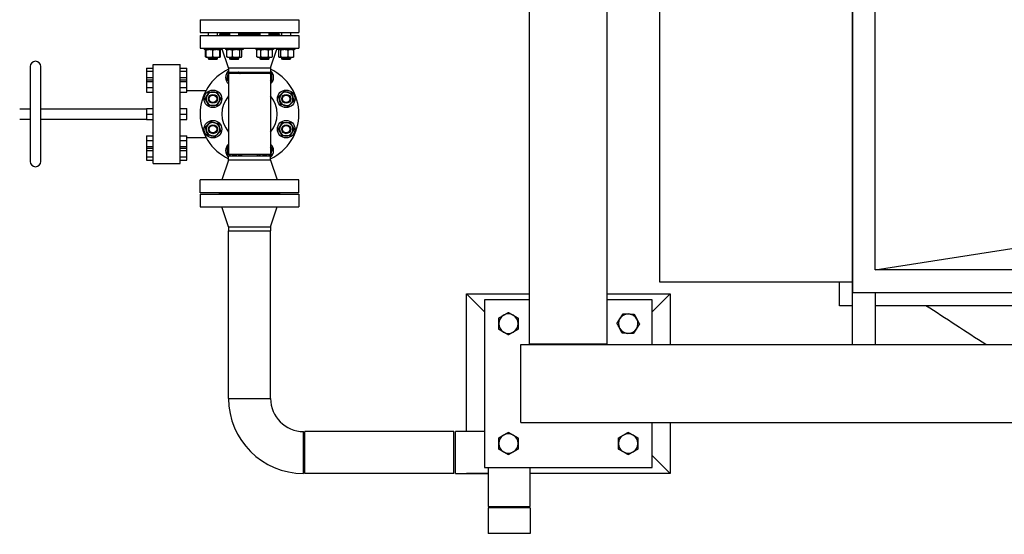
# Model space of a CAD drawing. Header units: inches. Extents: x 24 to 1128, y -94 to 748.
# Tile 407 of 573: x 397 to 479, y 605 to 648. Entities that reach past the tile are written whole.
import ezdxf

# ---------------------------------------------------------------- set-up
doc = ezdxf.new("R2010")
doc.units = ezdxf.units.IN
doc.header["$LTSCALE"] = 32
doc.header["$MEASUREMENT"] = 0
doc.layers.add('Dimension (ANSI)', color=7, linetype='Continuous', lineweight=25)
doc.layers.add('Visible (ANSI)', color=7, linetype='Continuous', lineweight=30)
doc.styles.add('Note Text (ANSI)', font='tahoma.ttf')
doc.dimstyles.new('Architectural (ANSI)', dxfattribs={"dimscale": 32, "dimtxt": 0.125, "dimasz": 0.098425, "dimexe": 0.125, "dimexo": 0.0625, "dimgap": 0.031496, "dimtad": 0, "dimtih": 1, "dimtoh": 1, "dimdec": 4, "dimrnd": 1e-08, "dimzin": 3, "dimdsep": 46, "dimlunit": 4, "dimtxsty": 'Note Text (ANSI)', "dimcen": 0.09, "dimdle": 0.393701, "dimclrd": 256, "dimclre": 256, "dimclrt": 256, "dimadec": 0, "dimazin": 3, "dimtfac": 0.96, "dimtofl": 0, "dimtmove": 0, "dimatfit": 3, "dimfxl": 1, "dimfrac": 2, "dimtolj": 1, "dimtzin": 12, "dimlwd": -1, "dimlwe": -1, "dimarcsym": 0})

# ---------------------------------------------------------------- blocks, each defined once
blk = doc.blocks.new('*D22')
at = {"layer": 'Defpoints', "color": 0, "transparency": 16777216}
for p in [(438.48, 699.411), (351.857, 463.849), (472.383, 463.849)]:
    blk.add_point(p, dxfattribs=at)
at = {"layer": 'Dimension (ANSI)', "transparency": 16777216}
for p, q in [((436.48, 699.411), (347.857, 699.411)), ((351.857, 696.261), (351.857, 597.163)), ((351.857, 466.999), (351.857, 590.097)), ((470.383, 463.849), (347.857, 463.849))]:
    blk.add_line(p, q, dxfattribs=at)
for points in [[(351.332, 696.261), (352.382, 696.261), (351.857, 699.411)], [(351.332, 466.999), (352.382, 466.999), (351.857, 463.849)]]:
    blk.add_solid(points, dxfattribs=at)
at = {"layer": 'Dimension (ANSI)', "transparency": 16777216, "insert": (338.708, 596.155), "char_height": 4, "attachment_point": 1, "style": 'Note Text (ANSI)'}
blk.add_mtext('\\A1;19\'-7 9/16"', dxfattribs=at)

msp = doc.modelspace()

# ---------------------------------------------------------------- linework, layer by layer
at = {"layer": 'Visible (ANSI)'}
for p, q in [((439.19489, 620.47052), (439.19489, 692.85052)), ((445.69489, 620.47052), (445.69489, 692.85052)), ((466.14989, 692.91052), (466.14989, 620.41052)), ((466.16989, 688.56052), (466.16989, 624.76052)), ((450.06989, 687.66052), (450.06989, 625.66052)), ((468.06989, 626.66052), (468.06989, 686.66052)), ((411.70989, 647.52652), (419.95989, 647.52652)), ((411.70989, 647.52652), (411.70989, 646.46652)), ((419.95989, 647.52652), (419.95989, 646.46652)), ((411.70989, 646.46652), (419.95989, 646.46652)), ((411.70989, 646.22152), (419.95989, 646.22152)), ((411.70989, 646.22152), (411.70989, 645.16152)), ((412.40185, 646.22152), (412.40185, 646.46652)), ((413.15185, 646.22152), (413.15185, 646.46652)), ((413.33489, 646.46652), (413.33489, 646.40652)), ((413.33489, 646.40652), (414.19321, 646.40652)), ((413.33489, 646.28152), (414.19321, 646.28152)), ((413.33489, 646.28152), (413.33489, 646.22152)), ((414.19321, 646.22152), (414.19321, 646.46652)), ((414.94321, 646.22152), (414.94321, 646.46652)), ((414.94321, 646.40652), (416.72658, 646.40652)), ((414.94321, 646.28152), (416.72658, 646.28152)), ((416.72658, 646.22152), (416.72658, 646.46652)), ((417.47658, 646.22152), (417.47658, 646.46652)), ((417.47658, 646.40652), (418.33489, 646.40652)), ((417.47658, 646.28152), (418.33489, 646.28152)), ((418.33489, 646.46652), (418.33489, 646.40652)), ((418.33489, 646.28152), (418.33489, 646.22152)), ((418.51793, 646.22152), (418.51793, 646.46652)), ((419.26793, 646.22152), (419.26793, 646.46652)), ((419.95989, 646.22152), (419.95989, 645.16152)), ((411.70989, 645.16152), (419.95989, 645.16152)), ((412.04235, 645.16152), (412.04235, 645.02752)), ((413.51135, 645.02752), (412.04235, 645.02752)), ((412.14947, 644.43676), (412.14947, 644.97727)), ((412.21435, 645.02752), (412.19451, 645.01606)), ((412.21435, 644.43676), (412.21435, 644.97727)), ((412.77685, 644.43676), (412.77685, 644.97727)), ((413.33935, 645.02752), (413.3592, 645.01606)), ((413.33935, 644.43676), (413.33935, 644.97727)), ((413.40424, 644.43676), (413.40424, 644.97727)), ((413.51135, 645.16152), (413.51135, 645.02752)), ((414.08489, 643.50152), (413.52489, 645.16152)), ((413.83371, 645.16152), (413.83371, 645.02752)), ((415.30271, 645.02752), (413.83371, 645.02752)), ((413.94082, 644.43676), (413.94082, 644.97727)), ((414.00571, 645.02752), (413.98587, 645.01606)), ((414.4001, 644.43676), (414.4001, 644.97727)), ((415.02749, 644.43676), (415.02749, 644.97727)), ((415.13071, 645.02752), (415.15055, 645.01606)), ((415.1956, 644.43676), (415.1956, 644.97727)), ((415.30271, 645.16152), (415.30271, 645.02752)), ((416.36708, 645.16152), (416.36708, 645.02752)), ((417.83608, 645.02752), (416.36708, 645.02752)), ((416.53908, 645.02752), (416.45206, 644.97727)), ((416.45206, 644.43676), (416.45206, 644.97727)), ((416.53908, 644.38652), (416.45206, 644.43676)), ((416.77682, 644.43676), (416.77682, 644.97727)), ((417.42634, 644.43676), (417.42634, 644.97727)), ((417.58489, 643.50152), (418.14489, 645.16152)), ((417.66408, 645.02752), (417.75109, 644.97727)), ((417.66408, 644.38652), (417.75109, 644.43676)), ((417.75109, 644.43676), (417.75109, 644.97727)), ((417.83608, 645.16152), (417.83608, 645.02752)), ((418.15843, 645.16152), (418.15843, 645.02752)), ((419.62743, 645.02752), (418.15843, 645.02752)), ((418.26555, 644.43676), (418.26555, 644.97727)), ((418.33043, 645.02752), (418.31059, 645.01606)), ((418.43366, 644.43676), (418.43366, 644.97727)), ((419.06104, 644.43676), (419.06104, 644.97727)), ((419.45543, 645.02752), (419.47528, 645.01606)), ((419.52032, 644.43676), (419.52032, 644.97727)), ((419.62743, 645.16152), (419.62743, 645.02752)), ((397.52489, 643.61652), (397.52489, 635.69652)), ((398.40489, 635.69652), (398.40489, 643.61652)), ((407.78989, 635.53152), (407.78989, 643.78152)), ((407.78989, 643.78152), (410.02989, 643.78152)), ((410.02989, 635.53152), (410.02989, 643.78152)), ((412.21435, 644.38652), (412.19451, 644.39797)), ((412.21435, 644.38652), (412.4956, 644.38652)), ((412.40185, 644.28152), (412.40185, 644.38652)), ((412.40185, 644.28152), (413.15185, 644.28152)), ((412.46435, 644.21902), (412.40185, 644.28152)), ((413.08935, 644.21902), (412.46435, 644.21902)), ((412.4956, 644.38652), (413.0581, 644.38652)), ((413.0581, 644.38652), (413.33935, 644.38652)), ((413.08935, 644.21902), (413.15185, 644.28152)), ((413.15185, 644.28152), (413.15185, 644.38652)), ((413.33935, 644.38652), (413.3592, 644.39797)), ((414.00571, 644.38652), (413.98587, 644.39797)), ((414.00571, 644.38652), (414.17046, 644.38652)), ((414.17046, 644.38652), (414.7138, 644.38652)), ((414.19321, 644.28152), (414.19321, 644.38652)), ((414.19321, 644.28152), (414.94321, 644.28152)), ((414.25571, 644.21902), (414.19321, 644.28152)), ((414.88071, 644.21902), (414.25571, 644.21902)), ((414.7138, 644.38652), (415.11154, 644.38652)), ((414.88071, 644.21902), (414.94321, 644.28152)), ((414.94321, 644.28152), (414.94321, 644.38652)), ((415.11154, 644.38652), (415.13071, 644.38652)), ((415.13071, 644.38652), (415.15055, 644.39797)), ((416.53908, 644.38652), (416.61444, 644.38652)), ((416.61444, 644.38652), (417.10158, 644.38652)), ((416.72658, 644.28152), (416.72658, 644.38652)), ((416.72658, 644.28152), (417.47658, 644.28152)), ((416.78908, 644.21902), (416.72658, 644.28152)), ((417.41408, 644.21902), (416.78908, 644.21902)), ((417.10158, 644.38652), (417.58872, 644.38652)), ((417.41408, 644.21902), (417.47658, 644.28152)), ((417.47658, 644.28152), (417.47658, 644.38652)), ((417.58872, 644.38652), (417.66408, 644.38652)), ((418.33043, 644.38652), (418.31059, 644.39797)), ((418.33043, 644.38652), (418.3496, 644.38652)), ((418.3496, 644.38652), (418.74735, 644.38652)), ((418.51793, 644.28152), (418.51793, 644.38652)), ((418.51793, 644.28152), (419.26793, 644.28152)), ((418.58043, 644.21902), (418.51793, 644.28152)), ((419.20543, 644.21902), (418.58043, 644.21902)), ((418.74735, 644.38652), (419.29068, 644.38652)), ((419.20543, 644.21902), (419.26793, 644.28152)), ((419.26793, 644.28152), (419.26793, 644.38652)), ((419.29068, 644.38652), (419.45543, 644.38652)), ((419.45543, 644.38652), (419.47528, 644.39797)), ((407.22989, 643.49452), (407.78989, 643.49452)), ((407.22989, 643.49452), (407.22989, 643.23052)), ((407.22989, 643.23052), (407.78989, 643.23052)), ((407.22989, 643.23052), (407.22989, 642.70252)), ((410.02989, 643.49452), (410.58989, 643.49452)), ((410.02989, 643.23052), (410.58989, 643.23052)), ((410.58989, 643.23052), (410.58989, 643.49452)), ((410.58989, 642.70252), (410.58989, 643.23052)), ((414.08489, 643.50152), (417.58489, 643.50152)), ((414.08489, 643.50152), (414.08489, 643.16152)), ((414.08489, 643.16152), (417.58489, 643.16152)), ((417.58489, 643.03652), (414.08489, 643.03652)), ((414.08489, 643.03652), (414.08489, 636.27652)), ((417.58489, 643.50152), (417.58489, 643.16152)), ((417.58489, 643.03652), (417.58489, 636.27652)), ((407.22989, 642.70252), (407.78989, 642.70252)), ((407.22989, 642.70252), (407.22989, 642.50705)), ((407.22989, 642.50705), (407.78989, 642.50705)), ((407.22989, 642.50705), (407.22989, 642.37039)), ((407.22989, 642.37039), (407.78989, 642.37039)), ((407.22989, 642.37039), (407.22989, 641.86038)), ((410.02989, 642.70252), (410.58989, 642.70252)), ((410.02989, 642.50705), (410.58989, 642.50705)), ((410.02989, 642.37039), (410.58989, 642.37039)), ((410.58989, 642.50705), (410.58989, 642.70252)), ((410.58989, 642.37039), (410.58989, 642.50705)), ((410.58989, 641.86038), (410.58989, 642.37039)), ((407.22989, 641.86038), (407.78989, 641.86038)), ((407.22989, 641.86038), (407.22989, 641.48703)), ((407.22989, 641.48703), (407.78989, 641.48703)), ((410.02989, 641.86038), (410.58989, 641.86038)), ((410.02989, 641.48703), (410.58989, 641.48703)), ((410.58989, 641.48703), (410.58989, 641.86038)), ((410.58989, 641.61452), (412.20421, 641.61452)), ((396.64489, 640.09652), (397.52489, 640.09652)), ((398.40489, 640.09652), (407.22989, 640.09652)), ((407.22989, 640.11378), (407.78989, 640.11378)), ((407.22989, 640.11378), (407.22989, 639.65652)), ((407.22989, 639.65652), (407.78989, 639.65652)), ((407.22989, 639.65652), (407.22989, 639.19925)), ((410.02989, 640.11378), (410.58989, 640.11378)), ((410.02989, 639.65652), (410.58989, 639.65652)), ((410.58989, 639.65652), (410.58989, 640.11378)), ((410.58989, 639.19925), (410.58989, 639.65652)), ((396.64489, 639.21652), (397.52489, 639.21652)), ((398.40489, 639.21652), (407.22989, 639.21652)), ((407.22989, 639.19925), (407.78989, 639.19925)), ((410.02989, 639.19925), (410.58989, 639.19925)), ((407.22989, 637.826), (407.78989, 637.826)), ((407.22989, 637.826), (407.22989, 637.45265)), ((407.22989, 637.45265), (407.78989, 637.45265)), ((407.22989, 637.45265), (407.22989, 636.94264)), ((410.02989, 637.826), (410.58989, 637.826)), ((410.02989, 637.45265), (410.58989, 637.45265)), ((410.58989, 637.45265), (410.58989, 637.826)), ((410.58989, 637.69852), (412.20421, 637.69852)), ((410.58989, 636.94264), (410.58989, 637.45265)), ((407.22989, 636.94264), (407.78989, 636.94264)), ((407.22989, 636.94264), (407.22989, 636.80598)), ((407.22989, 636.80598), (407.22989, 636.61052)), ((407.22989, 636.80598), (407.78989, 636.80598)), ((407.22989, 636.61052), (407.78989, 636.61052)), ((407.22989, 636.61052), (407.22989, 636.08252)), ((410.02989, 636.94264), (410.58989, 636.94264)), ((410.02989, 636.80598), (410.58989, 636.80598)), ((410.02989, 636.61052), (410.58989, 636.61052)), ((410.58989, 636.80598), (410.58989, 636.94264)), ((410.58989, 636.61052), (410.58989, 636.80598)), ((410.58989, 636.08252), (410.58989, 636.61052)), ((417.58489, 636.27652), (414.08489, 636.27652)), ((407.22989, 636.08252), (407.78989, 636.08252)), ((407.22989, 636.08252), (407.22989, 635.81852)), ((407.22989, 635.81852), (407.78989, 635.81852)), ((407.78989, 635.53152), (410.02989, 635.53152)), ((410.02989, 636.08252), (410.58989, 636.08252)), ((410.02989, 635.81852), (410.58989, 635.81852)), ((410.58989, 635.81852), (410.58989, 636.08252)), ((414.08489, 635.81152), (413.52489, 634.15152)), ((417.58489, 636.15152), (414.08489, 636.15152)), ((414.08489, 635.81152), (414.08489, 636.15152)), ((417.58489, 635.81152), (414.08489, 635.81152)), ((417.58489, 635.81152), (417.58489, 636.15152)), ((417.58489, 635.81152), (418.14489, 634.15152)), ((419.95989, 634.15152), (411.70989, 634.15152)), ((411.70989, 633.09152), (411.70989, 634.15152)), ((419.95989, 633.09152), (419.95989, 634.15152)), ((419.95989, 633.09152), (411.70989, 633.09152)), ((411.70989, 632.97152), (419.95989, 632.97152)), ((411.70989, 632.97152), (411.70989, 631.91152)), ((413.33489, 633.03152), (413.33489, 633.09152)), ((413.33489, 633.03152), (418.33489, 633.03152)), ((413.33489, 633.03152), (413.33489, 632.97152)), ((418.33489, 633.03152), (413.33489, 633.03152)), ((418.33489, 633.03152), (418.33489, 633.09152)), ((418.33489, 633.03152), (418.33489, 632.97152)), ((419.95989, 632.97152), (419.95989, 631.91152)), ((411.70989, 631.91152), (419.95989, 631.91152)), ((414.08489, 630.25152), (413.52489, 631.91152)), ((417.58489, 630.25152), (418.14489, 631.91152)), ((414.08489, 630.25152), (417.58489, 630.25152)), ((414.08489, 630.25152), (414.08489, 629.91152)), ((414.08489, 629.91152), (417.58489, 629.91152)), ((414.08489, 629.91152), (417.58489, 629.91152)), ((414.08489, 615.91152), (414.08489, 629.91152)), ((417.58489, 630.25152), (417.58489, 629.91152)), ((417.58489, 615.91152), (417.58489, 629.91152)), ((468.06989, 626.66052), (487.44489, 629.68)), ((487.44489, 626.66052), (468.06989, 626.66052)), ((450.06989, 625.66052), (466.14989, 625.66052)), ((465.07089, 623.66152), (465.07089, 625.66052)), ((466.16989, 624.76052), (487.44489, 624.76052)), ((468.06989, 624.76052), (468.06989, 620.41052)), ((468.06989, 624.76052), (468.06989, 624.74052)), ((487.44489, 624.74052), (468.06989, 624.74052)), ((433.94489, 613.16152), (433.94489, 624.66052)), ((433.94489, 624.66052), (439.19489, 624.66052)), ((433.94489, 624.66052), (435.44489, 623.16052)), ((439.19489, 624.16052), (435.44489, 624.16052)), ((435.44489, 624.16052), (435.44489, 610.16052)), ((445.69489, 624.66052), (450.94489, 624.66052)), ((449.44489, 624.16052), (445.69489, 624.16052)), ((450.94489, 624.66052), (449.44489, 623.16052)), ((449.44489, 620.41052), (449.44489, 624.16052)), ((450.94489, 624.66052), (450.94489, 620.41052)), ((466.14989, 623.66152), (465.07089, 623.66152)), ((487.44489, 623.66152), (468.06989, 623.66152)), ((438.47989, 620.41052), (606.40989, 620.41052)), ((438.47989, 613.91052), (438.47989, 620.41052)), ((439.19489, 620.47052), (445.69489, 620.47052)), ((439.25739, 620.41052), (439.25739, 620.47052)), ((442.13311, 620.41052), (442.13311, 620.47052)), ((442.75668, 620.47052), (442.75668, 620.41052)), ((445.63239, 620.47052), (445.63239, 620.41052)), ((414.08489, 615.91152), (417.58489, 615.91152)), ((414.08489, 615.91152), (417.58489, 615.91152)), ((438.47989, 613.91052), (606.40989, 613.91052)), ((449.44489, 610.16052), (449.44489, 613.91052)), ((450.94489, 613.91052), (450.94489, 609.66052)), ((420.33489, 609.66152), (420.33489, 613.16152)), ((420.45989, 609.66152), (420.45989, 613.16152)), ((432.88839, 613.16152), (420.45989, 613.16152)), ((432.88839, 609.66152), (432.88839, 613.16152)), ((433.01339, 609.66152), (433.01339, 613.16152)), ((435.44489, 613.16152), (433.01339, 613.16152)), ((450.94489, 609.66052), (449.44489, 611.16052)), ((435.44489, 610.16052), (449.44489, 610.16052)), ((435.76339, 610.16052), (435.76339, 606.91152)), ((439.26339, 606.91152), (439.26339, 610.16052)), ((432.88839, 609.66152), (420.45989, 609.66152)), ((433.01339, 609.66152), (435.76339, 609.66152)), ((433.94489, 609.66052), (433.94489, 609.66152)), ((433.94489, 609.66052), (433.94589, 609.66152)), ((435.76339, 609.66052), (433.94489, 609.66052)), ((450.94489, 609.66052), (439.26339, 609.66052)), ((435.76339, 606.91152), (439.26339, 606.91152)), ((439.26339, 606.78652), (435.76339, 606.78652)), ((435.76339, 606.78652), (435.76339, 604.64652)), ((439.26339, 606.78652), (439.26339, 604.64652)), ((439.26339, 604.64652), (435.76339, 604.64652))]:
    msp.add_line(p, q, dxfattribs=at)
for centre, radius in [((412.77685, 640.9232), 0.7345), ((412.77685, 640.9232), 0.37513), ((412.77685, 640.9232), 0.375), ((412.77685, 640.9232), 0.3125), ((418.89293, 640.9232), 0.7345), ((418.89293, 640.9232), 0.37513), ((418.89293, 640.9232), 0.375), ((418.89293, 640.9232), 0.3125), ((412.77685, 638.38983), 0.7345), ((412.77685, 638.38983), 0.37513), ((412.77685, 638.38983), 0.375), ((412.77685, 638.38983), 0.3125), ((418.89293, 638.38983), 0.7345), ((418.89293, 638.38983), 0.37513), ((418.89293, 638.38983), 0.375), ((418.89293, 638.38983), 0.3125)]:
    msp.add_circle(centre, radius, dxfattribs=at)
for centre, radius, start, end in [((397.96489, 643.61652), 0.44, 0, 180), ((415.83489, 639.65652), 4.125, 115.1027208, 244.8972792), ((414.56821, 642.71456), 0.7345, 131.1492636, 228.8507364), ((414.56821, 642.71456), 0.5625, 165, 210.7695711), ((414.56821, 642.71456), 0.5625, 149.2304289, 165), ((414.56821, 642.71456), 0.5625, 127.3831386, 145.0842637), ((414.56821, 642.71456), 0.37513, 59.122548, 120.877452), ((414.56821, 642.71456), 0.5625, 45, 52.6168614), ((414.56821, 642.71456), 0.5625, 34.9157363, 45), ((414.56821, 642.71456), 0.7345, 25.9978424, 37.4826455), ((417.10158, 642.71456), 0.7345, 142.5173545, 154.0021576), ((417.10158, 642.71456), 0.5625, 127.3831386, 145.0842637), ((417.10158, 642.71456), 0.37513, 59.122548, 120.877452), ((417.10158, 642.71456), 0.5625, 34.9157363, 52.6168614), ((415.83489, 639.65652), 4.125, 295.1027208, 64.8972792), ((417.10158, 642.71456), 0.7345, 311.1492636, 48.8507364), ((417.10158, 642.71456), 0.5625, 0, 30.7695711), ((417.10158, 642.71456), 0.5625, 329.2304289, 0), ((412.77685, 640.9232), 0.5625, 150, 210), ((412.77685, 640.9232), 0.5625, 90, 150), ((412.77685, 640.9232), 0.5625, 30, 90), ((412.77685, 640.9232), 0.5625, 330, 30), ((415.83489, 639.65652), 2.31, 139.2509456, 220.7490544), ((415.83489, 639.65652), 2.31, 319.2509456, 40.7490544), ((418.89293, 640.9232), 0.5625, 135, 195), ((418.89293, 640.9232), 0.5625, 75, 135), ((418.89293, 640.9232), 0.5625, 15, 75), ((412.77685, 640.9232), 0.5625, 210, 270), ((412.77685, 640.9232), 0.5625, 270, 330), ((418.89293, 640.9232), 0.5625, 195, 255), ((418.89293, 640.9232), 0.5625, 255, 315), ((418.89293, 640.9232), 0.5625, 315, 15), ((412.77685, 638.38983), 0.5625, 135, 195), ((412.77685, 638.38983), 0.5625, 75, 135), ((412.77685, 638.38983), 0.5625, 15, 75), ((418.89293, 638.38983), 0.5625, 150, 210), ((418.89293, 638.38983), 0.5625, 90, 150), ((418.89293, 638.38983), 0.5625, 30, 90), ((418.89293, 638.38983), 0.5625, 330, 30), ((412.77685, 638.38983), 0.5625, 195, 255), ((412.77685, 638.38983), 0.5625, 255, 315), ((412.77685, 638.38983), 0.5625, 315, 15), ((418.89293, 638.38983), 0.5625, 210, 270), ((418.89293, 638.38983), 0.5625, 270, 330), ((414.56821, 636.59847), 0.7345, 131.1492636, 228.8507364), ((417.10158, 636.59847), 0.7345, 311.1492636, 48.8507364), ((414.56821, 636.59847), 0.5625, 149.2304289, 180), ((414.56821, 636.59847), 0.5625, 180, 210.7695711), ((414.56821, 636.59847), 0.5625, 214.9157363, 232.6168614), ((414.56821, 636.59847), 0.37513, 239.122548, 300.877452), ((414.56821, 636.59847), 0.5625, 307.3831386, 325.0842637), ((414.56821, 636.59847), 0.7345, 322.5173545, 334.0021576), ((417.10158, 636.59847), 0.7345, 205.9978424, 217.4826455), ((417.10158, 636.59847), 0.5625, 214.9157363, 225), ((417.10158, 636.59847), 0.5625, 225, 232.6168614), ((417.10158, 636.59847), 0.37513, 239.122548, 300.877452), ((417.10158, 636.59847), 0.5625, 307.3831386, 325.0842637), ((417.10158, 636.59847), 0.5625, 345, 30.7695711), ((417.10158, 636.59847), 0.5625, 329.2304289, 345), ((397.96489, 635.69652), 0.44, 180, 0), ((437.44489, 622.16052), 0.8125, 120, 180), ((437.44489, 622.16052), 0.8125, 60, 120), ((437.44489, 622.16052), 0.8125, 0, 60), ((447.44489, 622.16052), 0.8125, 147.6522285, 207.6522285), ((447.44489, 622.16052), 0.8125, 87.6522285, 147.6522285), ((447.44489, 622.16052), 0.8125, 27.6522285, 87.6522285), ((447.44489, 622.16052), 0.8125, 327.6522285, 27.6522285), ((437.44489, 622.16052), 0.8125, 180, 240), ((437.44489, 622.16052), 0.8125, 240, 300), ((437.44489, 622.16052), 0.8125, 300, 0), ((447.44489, 622.16052), 0.8125, 207.6522285, 267.6522285), ((447.44489, 622.16052), 0.8125, 267.6522285, 327.6522285), ((420.33489, 615.91152), 6.25, 180, 270), ((420.33489, 615.91152), 2.75, 180, 270), ((437.44489, 612.16052), 0.8125, 120, 180), ((437.44489, 612.16052), 0.8125, 60, 120), ((437.44489, 612.16052), 0.8125, 0, 60), ((447.44489, 612.16052), 0.8125, 120, 180), ((447.44489, 612.16052), 0.8125, 60, 120), ((447.44489, 612.16052), 0.8125, 0, 60), ((437.44489, 612.16052), 0.8125, 180, 240), ((437.44489, 612.16052), 0.8125, 300, 0), ((447.44489, 612.16052), 0.8125, 180, 240), ((447.44489, 612.16052), 0.8125, 300, 0), ((437.44489, 612.16052), 0.8125, 240, 300), ((447.44489, 612.16052), 0.8125, 240, 300)]:
    msp.add_arc(centre, radius, start, end, dxfattribs=at)
for points, weights in [([(412.21435, 645.02471), (412.1841, 645.0159), (412.14947, 644.97727)], [1.01375847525, 1.02892942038, 1]), ([(412.14947, 644.43676), (412.1841, 644.39813), (412.21435, 644.38932)], [1, 1.02892942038, 1.01375847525]), ([(412.21435, 644.97727), (412.21435, 645.02752), (412.21435, 645.02752)], [1, 1.0379548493, 1]), ([(412.4956, 645.02752), (412.36507, 645.02752), (412.21435, 644.97727)], [1, 1.0379548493, 1]), ([(412.21435, 644.38652), (412.21435, 644.38652), (412.21435, 644.43676)], [1, 1.0379548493, 1]), ([(412.21435, 644.43676), (412.36507, 644.38652), (412.4956, 644.38652)], [1, 1.0379548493, 1]), ([(412.77685, 644.97727), (412.62613, 645.02752), (412.4956, 645.02752)], [1, 1.0379548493, 1]), ([(412.4956, 644.38652), (412.62613, 644.38652), (412.77685, 644.43676)], [1, 1.0379548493, 1]), ([(413.0581, 645.02752), (412.92757, 645.02752), (412.77685, 644.97727)], [1, 1.0379548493, 1]), ([(412.77685, 644.43676), (412.92757, 644.38652), (413.0581, 644.38652)], [1, 1.0379548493, 1]), ([(413.33935, 644.97727), (413.18863, 645.02752), (413.0581, 645.02752)], [1, 1.0379548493, 1]), ([(413.0581, 644.38652), (413.18863, 644.38652), (413.33935, 644.43676)], [1, 1.0379548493, 1]), ([(413.33935, 645.02752), (413.33935, 645.02752), (413.33935, 644.97727)], [1, 1.0379548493, 1]), ([(413.40424, 644.97727), (413.37075, 644.99095), (413.33935, 645.00076)], [1, 1.01005189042, 1.01477953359]), ([(413.33935, 644.43676), (413.33935, 644.38652), (413.33935, 644.38652)], [1, 1.0379548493, 1]), ([(413.33935, 644.41327), (413.37075, 644.42308), (413.40424, 644.43676)], [1.01477953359, 1.01005189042, 1]), ([(413.3592, 645.01606), (413.38049, 645.00376), (413.40424, 644.97727)], [1.01895290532, 1.01965956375, 1]), ([(413.40424, 644.43676), (413.38049, 644.41027), (413.3592, 644.39797)], [1, 1.01965956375, 1.01895290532]), ([(414.17046, 645.02752), (414.06389, 645.02752), (413.94082, 644.97727)], [1, 1.0379548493, 1]), ([(413.94082, 644.97727), (413.96457, 645.00376), (413.98587, 645.01606)], [1, 1.01965956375, 1.01895290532]), ([(413.98587, 644.39797), (413.96457, 644.41027), (413.94082, 644.43676)], [1.01895290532, 1.01965956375, 1]), ([(413.94082, 644.43676), (414.06389, 644.38652), (414.17046, 644.38652)], [1, 1.0379548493, 1]), ([(414.4001, 644.97727), (414.27704, 645.02752), (414.17046, 645.02752)], [1, 1.0379548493, 1]), ([(414.17046, 644.38652), (414.27704, 644.38652), (414.4001, 644.43676)], [1, 1.0379548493, 1]), ([(414.7138, 645.02752), (414.56821, 645.02752), (414.4001, 644.97727)], [1, 1.0379548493, 1]), ([(414.4001, 644.43676), (414.56821, 644.38652), (414.7138, 644.38652)], [1, 1.0379548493, 1]), ([(415.02749, 644.97727), (414.85938, 645.02752), (414.7138, 645.02752)], [1, 1.0379548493, 1]), ([(414.7138, 644.38652), (414.85938, 644.38652), (415.02749, 644.43676)], [1, 1.0379548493, 1]), ([(415.11154, 645.02752), (415.07254, 645.02752), (415.02749, 644.97727)], [1, 1.0379548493, 1]), ([(415.02749, 644.43676), (415.07254, 644.38652), (415.11154, 644.38652)], [1, 1.0379548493, 1]), ([(415.1956, 644.97727), (415.15055, 645.02752), (415.11154, 645.02752)], [1, 1.0379548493, 1]), ([(415.11154, 644.38652), (415.15055, 644.38652), (415.1956, 644.43676)], [1, 1.0379548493, 1]), ([(416.61444, 645.02752), (416.53908, 645.02752), (416.45206, 644.97727)], [1, 1.0379548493, 1]), ([(416.45206, 644.43676), (416.53908, 644.38652), (416.61444, 644.38652)], [1, 1.0379548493, 1]), ([(416.77682, 644.97727), (416.6898, 645.02752), (416.61444, 645.02752)], [1, 1.0379548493, 1]), ([(416.61444, 644.38652), (416.6898, 644.38652), (416.77682, 644.43676)], [1, 1.0379548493, 1]), ([(417.10158, 645.02752), (416.95085, 645.02752), (416.77682, 644.97727)], [1, 1.0379548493, 1]), ([(416.77682, 644.43676), (416.95085, 644.38652), (417.10158, 644.38652)], [1, 1.0379548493, 1]), ([(417.42634, 644.97727), (417.2523, 645.02752), (417.10158, 645.02752)], [1, 1.0379548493, 1]), ([(417.10158, 644.38652), (417.2523, 644.38652), (417.42634, 644.43676)], [1, 1.0379548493, 1]), ([(417.58872, 645.02752), (417.51335, 645.02752), (417.42634, 644.97727)], [1, 1.0379548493, 1]), ([(417.42634, 644.43676), (417.51335, 644.38652), (417.58872, 644.38652)], [1, 1.0379548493, 1]), ([(417.75109, 644.97727), (417.66408, 645.02752), (417.58872, 645.02752)], [1, 1.0379548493, 1]), ([(417.58872, 644.38652), (417.66408, 644.38652), (417.75109, 644.43676)], [1, 1.0379548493, 1]), ([(418.3496, 645.02752), (418.31059, 645.02752), (418.26555, 644.97727)], [1, 1.0379548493, 1]), ([(418.26555, 644.43676), (418.31059, 644.38652), (418.3496, 644.38652)], [1, 1.0379548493, 1]), ([(418.43366, 644.97727), (418.38861, 645.02752), (418.3496, 645.02752)], [1, 1.0379548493, 1]), ([(418.3496, 644.38652), (418.38861, 644.38652), (418.43366, 644.43676)], [1, 1.0379548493, 1]), ([(418.74735, 645.02752), (418.60176, 645.02752), (418.43366, 644.97727)], [1, 1.0379548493, 1]), ([(418.43366, 644.43676), (418.60176, 644.38652), (418.74735, 644.38652)], [1, 1.0379548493, 1]), ([(419.06104, 644.97727), (418.89293, 645.02752), (418.74735, 645.02752)], [1, 1.0379548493, 1]), ([(418.74735, 644.38652), (418.89293, 644.38652), (419.06104, 644.43676)], [1, 1.0379548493, 1]), ([(419.29068, 645.02752), (419.18411, 645.02752), (419.06104, 644.97727)], [1, 1.0379548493, 1]), ([(419.06104, 644.43676), (419.18411, 644.38652), (419.29068, 644.38652)], [1, 1.0379548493, 1]), ([(419.52032, 644.97727), (419.39726, 645.02752), (419.29068, 645.02752)], [1, 1.0379548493, 1]), ([(419.29068, 644.38652), (419.39726, 644.38652), (419.52032, 644.43676)], [1, 1.0379548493, 1]), ([(419.47528, 645.01606), (419.49657, 645.00376), (419.52032, 644.97727)], [1.01895290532, 1.01965956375, 1]), ([(419.52032, 644.43676), (419.49657, 644.41027), (419.47528, 644.39797)], [1, 1.01965956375, 1.01895290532]), ([(413.94082, 642.54645), (413.98587, 642.71456), (414.02488, 642.86014)], [1, 1.0379548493, 1]), ([(414.02488, 642.86014), (414.06255, 643.00074), (414.10563, 643.16152)], [1, 1.03660653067, 1.00260084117]), ([(414.91675, 643.16152), (414.94145, 643.13682), (414.96596, 643.1123)], [1.01317251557, 1.00848160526, 1]), ([(414.96596, 643.1123), (415.00352, 643.07475), (415.04175, 643.03652)], [1, 1.01305410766, 1.01712861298]), ([(416.53908, 643.03932), (416.65197, 643.1045), (416.75073, 643.16152)], [1, 1.02816077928, 1.01453351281]), ([(416.53908, 643.03652), (416.53908, 643.03791), (416.53908, 643.03932)], [1.00058470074, 1.0002946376, 1]), ([(417.45242, 643.16152), (417.55118, 643.1045), (417.66408, 643.03932)], [1.01453351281, 1.02816077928, 1]), ([(417.66408, 643.03932), (417.66408, 642.86528), (417.66408, 642.71456)], [1, 1.0379548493, 1]), ([(414.08489, 642.40238), (414.01722, 642.47005), (413.94082, 642.54645)], [1.01802570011, 1.0232272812, 1]), ([(417.66408, 642.3898), (417.62321, 642.3662), (417.58489, 642.34408)], [1, 1.0100140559, 1.01474386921]), ([(417.66408, 642.71456), (417.66408, 642.56383), (417.66408, 642.3898)], [1, 1.0379548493, 1]), ([(412.12733, 640.9232), (412.21435, 641.07392), (412.28971, 641.20445)], [1, 1.0379548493, 1]), ([(412.28971, 641.20445), (412.36507, 641.33498), (412.45209, 641.4857)], [1, 1.0379548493, 1]), ([(412.45209, 641.4857), (412.62613, 641.4857), (412.77685, 641.4857)], [1, 1.0379548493, 1]), ([(412.77685, 641.4857), (412.92757, 641.4857), (413.10161, 641.4857)], [1, 1.0379548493, 1]), ([(413.10161, 641.4857), (413.18863, 641.33498), (413.26399, 641.20445)], [1, 1.0379548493, 1]), ([(413.26399, 641.20445), (413.33935, 641.07392), (413.42637, 640.9232)], [1, 1.0379548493, 1]), ([(418.26555, 641.09131), (418.38861, 641.21437), (418.49519, 641.32094)], [1, 1.0379548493, 1]), ([(418.49519, 641.32094), (418.60176, 641.42752), (418.72483, 641.55058)], [1, 1.0379548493, 1]), ([(418.72483, 641.55058), (418.89293, 641.50554), (419.03852, 641.46653)], [1, 1.0379548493, 1]), ([(419.03852, 641.46653), (419.18411, 641.42752), (419.35221, 641.38248)], [1, 1.0379548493, 1]), ([(419.35221, 641.38248), (419.39726, 641.21437), (419.43627, 641.06878)], [1, 1.0379548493, 1]), ([(412.28971, 640.64195), (412.21435, 640.77248), (412.12733, 640.9232)], [1, 1.0379548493, 1]), ([(412.45209, 640.3607), (412.36507, 640.51142), (412.28971, 640.64195)], [1, 1.0379548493, 1]), ([(412.77685, 640.3607), (412.62613, 640.3607), (412.45209, 640.3607)], [1, 1.0379548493, 1]), ([(413.10161, 640.3607), (412.92757, 640.3607), (412.77685, 640.3607)], [1, 1.0379548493, 1]), ([(413.26399, 640.64195), (413.18863, 640.51142), (413.10161, 640.3607)], [1, 1.0379548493, 1]), ([(413.42637, 640.9232), (413.33935, 640.77248), (413.26399, 640.64195)], [1, 1.0379548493, 1]), ([(418.3496, 640.77761), (418.31059, 640.9232), (418.26555, 641.09131)], [1, 1.0379548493, 1]), ([(418.43366, 640.46392), (418.38861, 640.63203), (418.3496, 640.77761)], [1, 1.0379548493, 1]), ([(418.74735, 640.37986), (418.60176, 640.41887), (418.43366, 640.46392)], [1, 1.0379548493, 1]), ([(419.06104, 640.29581), (418.89293, 640.34085), (418.74735, 640.37986)], [1, 1.0379548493, 1]), ([(419.29068, 640.52545), (419.18411, 640.41887), (419.06104, 640.29581)], [1, 1.0379548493, 1]), ([(419.52032, 640.75509), (419.39726, 640.63203), (419.29068, 640.52545)], [1, 1.0379548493, 1]), ([(419.43627, 641.06878), (419.47528, 640.9232), (419.52032, 640.75509)], [1, 1.0379548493, 1]), ([(412.14947, 638.55794), (412.27253, 638.681), (412.3791, 638.78758)], [1, 1.0379548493, 1]), ([(412.3791, 638.78758), (412.48568, 638.89416), (412.60874, 639.01722)], [1, 1.0379548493, 1]), ([(412.60874, 639.01722), (412.77685, 638.97218), (412.92244, 638.93317)], [1, 1.0379548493, 1]), ([(412.92244, 638.93317), (413.06802, 638.89416), (413.23613, 638.84911)], [1, 1.0379548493, 1]), ([(413.23613, 638.84911), (413.28118, 638.681), (413.32019, 638.53542)], [1, 1.0379548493, 1]), ([(418.24342, 638.38983), (418.33043, 638.54055), (418.4058, 638.67108)], [1, 1.0379548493, 1]), ([(418.4058, 638.67108), (418.48116, 638.80161), (418.56818, 638.95233)], [1, 1.0379548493, 1]), ([(418.56818, 638.95233), (418.74221, 638.95233), (418.89293, 638.95233)], [1, 1.0379548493, 1]), ([(418.89293, 638.95233), (419.04366, 638.95233), (419.21769, 638.95233)], [1, 1.0379548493, 1]), ([(419.21769, 638.95233), (419.30471, 638.80161), (419.38007, 638.67108)], [1, 1.0379548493, 1]), ([(419.38007, 638.67108), (419.45543, 638.54055), (419.54245, 638.38983)], [1, 1.0379548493, 1]), ([(412.23352, 638.24425), (412.19451, 638.38983), (412.14947, 638.55794)], [1, 1.0379548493, 1]), ([(412.31757, 637.93055), (412.27253, 638.09866), (412.23352, 638.24425)], [1, 1.0379548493, 1]), ([(412.63127, 637.8465), (412.48568, 637.88551), (412.31757, 637.93055)], [1, 1.0379548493, 1]), ([(412.94496, 637.76245), (412.77685, 637.80749), (412.63127, 637.8465)], [1, 1.0379548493, 1]), ([(413.1746, 637.99209), (413.06802, 637.88551), (412.94496, 637.76245)], [1, 1.0379548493, 1]), ([(413.40424, 638.22173), (413.28118, 638.09866), (413.1746, 637.99209)], [1, 1.0379548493, 1]), ([(413.32019, 638.53542), (413.3592, 638.38983), (413.40424, 638.22173)], [1, 1.0379548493, 1]), ([(418.4058, 638.10858), (418.33043, 638.23911), (418.24342, 638.38983)], [1, 1.0379548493, 1]), ([(418.56818, 637.82733), (418.48116, 637.97805), (418.4058, 638.10858)], [1, 1.0379548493, 1]), ([(419.38007, 638.10858), (419.30471, 637.97805), (419.21769, 637.82733)], [1, 1.0379548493, 1]), ([(419.54245, 638.38983), (419.45543, 638.23911), (419.38007, 638.10858)], [1, 1.0379548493, 1]), ([(418.89293, 637.82733), (418.74221, 637.82733), (418.56818, 637.82733)], [1, 1.0379548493, 1]), ([(419.21769, 637.82733), (419.04366, 637.82733), (418.89293, 637.82733)], [1, 1.0379548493, 1]), ([(414.00571, 636.92323), (414.04658, 636.94683), (414.08489, 636.96895)], [1, 1.0100140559, 1.01474386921]), ([(414.00571, 636.59847), (414.00571, 636.7492), (414.00571, 636.92323)], [1, 1.0379548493, 1]), ([(414.00571, 636.27371), (414.00571, 636.44775), (414.00571, 636.59847)], [1, 1.0379548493, 1]), ([(414.21737, 636.15152), (414.11861, 636.20854), (414.00571, 636.27371)], [1.01453351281, 1.02816077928, 1]), ([(415.13071, 636.27371), (415.01782, 636.20854), (414.91906, 636.15152)], [1, 1.02816077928, 1.01453351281]), ([(415.13071, 636.27652), (415.13071, 636.27512), (415.13071, 636.27371)], [1.00058470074, 1.0002946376, 1]), ([(416.70383, 636.20073), (416.66627, 636.23828), (416.62804, 636.27652)], [1, 1.01305410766, 1.01712861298]), ([(416.75304, 636.15152), (416.72834, 636.17621), (416.70383, 636.20073)], [1.01317251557, 1.00848160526, 1]), ([(417.64491, 636.45289), (417.60724, 636.31229), (417.56416, 636.15152)], [1, 1.03660653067, 1.00260084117]), ([(417.58489, 636.91065), (417.65257, 636.84298), (417.72896, 636.76658)], [1.01802570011, 1.0232272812, 1]), ([(417.72896, 636.76658), (417.68392, 636.59847), (417.64491, 636.45289)], [1, 1.0379548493, 1]), ([(437.03864, 622.86416), (437.22718, 622.97302), (437.44489, 623.09871)], [1, 1.0379548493, 1]), ([(437.44489, 623.09871), (437.6626, 622.97302), (437.85114, 622.86416)], [1, 1.0379548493, 1]), ([(436.63239, 622.62961), (436.8501, 622.75531), (437.03864, 622.86416)], [1, 1.0379548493, 1]), ([(436.63239, 622.16052), (436.63239, 622.37822), (436.63239, 622.62961)], [1, 1.0379548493, 1]), ([(437.85114, 622.86416), (438.03968, 622.75531), (438.25739, 622.62961)], [1, 1.0379548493, 1]), ([(438.25739, 622.62961), (438.25739, 622.37822), (438.25739, 622.16052)], [1, 1.0379548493, 1]), ([(446.50749, 622.19895), (446.64199, 622.41133), (446.75848, 622.59525)], [1, 1.0379548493, 1]), ([(446.75848, 622.59525), (446.87497, 622.77917), (447.00947, 622.99155)], [1, 1.0379548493, 1]), ([(447.00947, 622.99155), (447.26065, 622.98125), (447.47818, 622.97233)], [1, 1.0379548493, 1]), ([(447.47818, 622.97233), (447.6957, 622.96341), (447.94688, 622.95312)], [1, 1.0379548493, 1]), ([(447.94688, 622.95312), (448.06355, 622.73044), (448.16459, 622.5376)], [1, 1.0379548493, 1]), ([(448.16459, 622.5376), (448.26563, 622.34476), (448.3823, 622.12208)], [1, 1.0379548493, 1]), ([(436.63239, 621.69142), (436.63239, 621.94281), (436.63239, 622.16052)], [1, 1.0379548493, 1]), ([(437.03864, 621.45687), (436.8501, 621.56572), (436.63239, 621.69142)], [1, 1.0379548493, 1]), ([(437.44489, 621.22232), (437.22718, 621.34802), (437.03864, 621.45687)], [1, 1.0379548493, 1]), ([(437.85114, 621.45687), (437.6626, 621.34802), (437.44489, 621.22232)], [1, 1.0379548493, 1]), ([(438.25739, 621.69142), (438.03968, 621.56572), (437.85114, 621.45687)], [1, 1.0379548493, 1]), ([(438.25739, 622.16052), (438.25739, 621.94281), (438.25739, 621.69142)], [1, 1.0379548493, 1]), ([(446.7252, 621.78343), (446.62416, 621.97627), (446.50749, 622.19895)], [1, 1.0379548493, 1]), ([(446.94291, 621.36791), (446.82624, 621.59059), (446.7252, 621.78343)], [1, 1.0379548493, 1]), ([(448.13131, 621.72578), (448.01482, 621.54186), (447.88031, 621.32948)], [1, 1.0379548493, 1]), ([(448.3823, 622.12208), (448.24779, 621.90971), (448.13131, 621.72578)], [1, 1.0379548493, 1]), ([(447.41161, 621.3487), (447.19408, 621.35762), (446.94291, 621.36791)], [1, 1.0379548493, 1]), ([(447.88031, 621.32948), (447.62914, 621.33978), (447.41161, 621.3487)], [1, 1.0379548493, 1]), ([(436.63239, 612.62961), (436.8501, 612.75531), (437.03864, 612.86416)], [1, 1.0379548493, 1]), ([(436.63239, 612.16052), (436.63239, 612.37822), (436.63239, 612.62961)], [1, 1.0379548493, 1]), ([(437.03864, 612.86416), (437.22718, 612.97302), (437.44489, 613.09871)], [1, 1.0379548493, 1]), ([(437.44489, 613.09871), (437.6626, 612.97302), (437.85114, 612.86416)], [1, 1.0379548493, 1]), ([(437.85114, 612.86416), (438.03968, 612.75531), (438.25739, 612.62961)], [1, 1.0379548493, 1]), ([(438.25739, 612.62961), (438.25739, 612.37822), (438.25739, 612.16052)], [1, 1.0379548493, 1]), ([(446.63239, 612.62961), (446.8501, 612.75531), (447.03864, 612.86416)], [1, 1.0379548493, 1]), ([(446.63239, 612.16052), (446.63239, 612.37822), (446.63239, 612.62961)], [1, 1.0379548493, 1]), ([(447.03864, 612.86416), (447.22718, 612.97302), (447.44489, 613.09871)], [1, 1.0379548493, 1]), ([(447.44489, 613.09871), (447.6626, 612.97302), (447.85114, 612.86416)], [1, 1.0379548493, 1]), ([(447.85114, 612.86416), (448.03968, 612.75531), (448.25739, 612.62961)], [1, 1.0379548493, 1]), ([(448.25739, 612.62961), (448.25739, 612.37822), (448.25739, 612.16052)], [1, 1.0379548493, 1]), ([(436.63239, 611.69142), (436.63239, 611.94281), (436.63239, 612.16052)], [1, 1.0379548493, 1]), ([(437.03864, 611.45687), (436.8501, 611.56572), (436.63239, 611.69142)], [1, 1.0379548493, 1]), ([(438.25739, 611.69142), (438.03968, 611.56572), (437.85114, 611.45687)], [1, 1.0379548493, 1]), ([(438.25739, 612.16052), (438.25739, 611.94281), (438.25739, 611.69142)], [1, 1.0379548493, 1]), ([(446.63239, 611.69142), (446.63239, 611.94281), (446.63239, 612.16052)], [1, 1.0379548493, 1]), ([(447.03864, 611.45687), (446.8501, 611.56572), (446.63239, 611.69142)], [1, 1.0379548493, 1]), ([(448.25739, 611.69142), (448.03968, 611.56572), (447.85114, 611.45687)], [1, 1.0379548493, 1]), ([(448.25739, 612.16052), (448.25739, 611.94281), (448.25739, 611.69142)], [1, 1.0379548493, 1]), ([(437.44489, 611.22232), (437.22718, 611.34802), (437.03864, 611.45687)], [1, 1.0379548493, 1]), ([(437.85114, 611.45687), (437.6626, 611.34802), (437.44489, 611.22232)], [1, 1.0379548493, 1]), ([(447.44489, 611.22232), (447.22718, 611.34802), (447.03864, 611.45687)], [1, 1.0379548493, 1]), ([(447.85114, 611.45687), (447.6626, 611.34802), (447.44489, 611.22232)], [1, 1.0379548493, 1])]:
    msp.add_rational_spline(points, weights, degree=2, dxfattribs=at)
msp.add_open_spline([(477.29845, 620.41052), (475.63131, 621.49428), (473.96442, 622.57787), (472.2974, 623.66152)], degree=3, dxfattribs=at)

# ---------------------------------------------------------------- dimensions: what is measured, and where the dimension line sits
at = {"layer": 'Dimension (ANSI)'}
dim = msp.add_linear_dim(base=(351.85681, 463.84902), p1=(438.47989, 699.41052), p2=(472.38339, 463.84902), angle=270, dimstyle='Architectural (ANSI)', override={"dimgap": 0.031496, "dimdec": 4, "dimlfac": 1, "dimtol": 0, "dimlim": 0, "dimtp": 0, "dimtm": 0, "dimtdec": 2, "dimatfit": 1}, dxfattribs=at)
dim.commit()
dim.dimension.update_dxf_attribs({"geometry": '*D22', "text_midpoint": (351.85681, 593.62977), "dimtype": 160})

doc.saveas('drawing.dxf')
